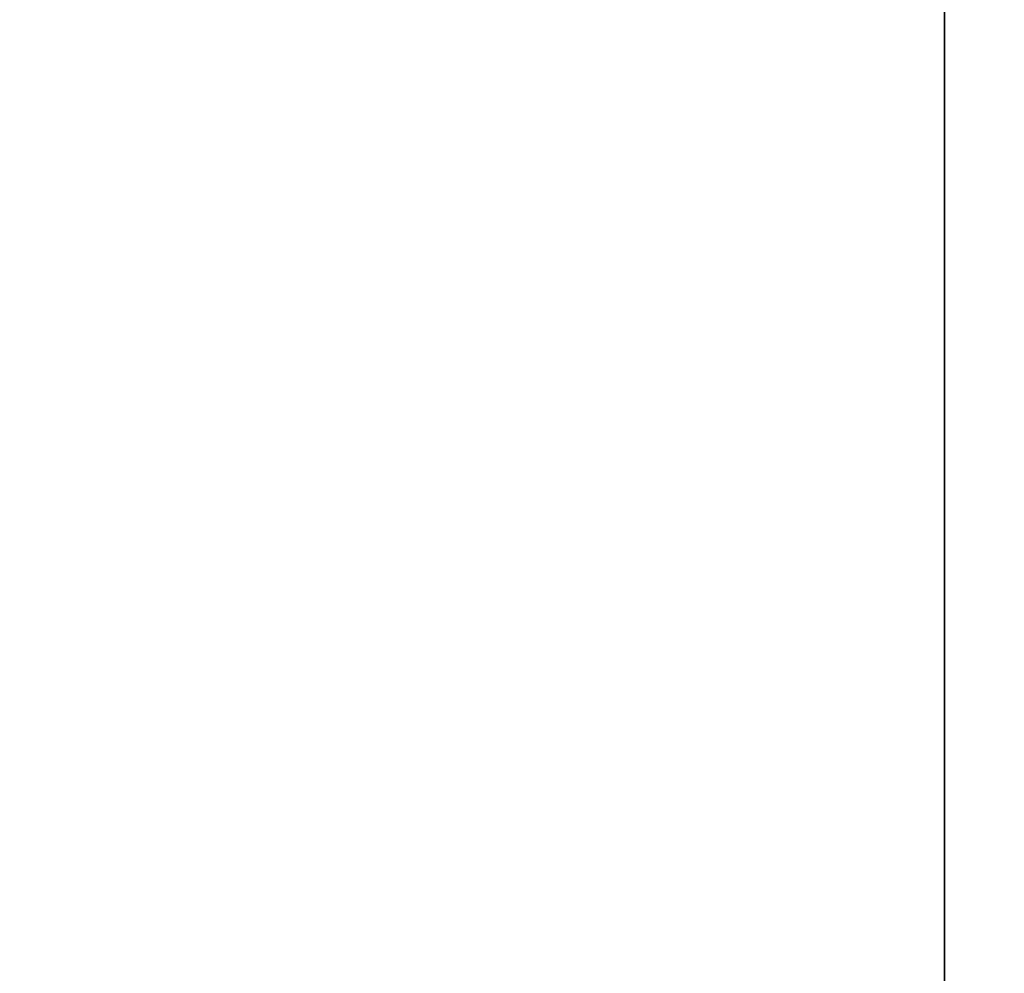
# Model space of a CAD drawing. Extents: x 0 to 80, y 0 to 80.
# Tile 429 of 656: x 9.242259 to 9.24251, y 35.421796 to 35.422039. Entities that reach past the tile are written whole.
import ezdxf

# ---------------------------------------------------------------- set-up
doc = ezdxf.new("R2010")
doc.units = 0
doc.header["$LTSCALE"] = 25.4
doc.layers.get('0').update_dxf_attribs({"color": 13, "linetype": 'CONTINUOUS'})

# ---------------------------------------------------------------- blocks, each defined once
blk = doc.blocks.new('ORBIT-I-KINKIET-20-7806-78')
at = {"color": 7}
blk.add_line((25.63910866, 35.64608002, 302.80932617), (25.63910866, 35.76836014, 302.80932617), dxfattribs=at)
mesh = blk.add_polyface(dxfattribs=at)
corners = [(25.93508911, 35.76836014, 344.92849731), (25.20296288, 35.64608002, 344.54324341), (25.93508911, 35.64608002, 344.92849731)]
mesh.append_faces([[corners[k] for k in face] for face in [(0, 1, 2)]], dxfattribs={"color": 7})
mesh = blk.add_polyface(dxfattribs=at)
corners = [(25.93508911, 35.76836014, 344.92849731), (25.20296288, 35.76836014, 344.54324341), (25.20296288, 35.64608002, 344.54324341)]
mesh.append_faces([[corners[k] for k in face] for face in [(0, 1, 2)]], dxfattribs={"color": 7})
mesh = blk.add_polyface(dxfattribs=at)
corners = [(25.55935287, 35.76836014, 303.60473633), (25.63910866, 35.64608002, 302.80932617), (25.55935287, 35.64608002, 303.60473633)]
mesh.append_faces([[corners[k] for k in face] for face in [(0, 1, 2)]], dxfattribs={"color": 7})
mesh = blk.add_polyface(dxfattribs=at)
corners = [(25.63910866, 35.76836014, 302.80932617), (25.63910866, 35.64608002, 302.80932617), (25.55935287, 35.76836014, 303.60473633)]
mesh.append_faces([[corners[k] for k in face] for face in [(0, 1, 2)]], dxfattribs={"color": 7})

msp = doc.modelspace()

# ---------------------------------------------------------------- block references
at = {"color": 0}
msp.add_blockref('ORBIT-I-KINKIET-20-7806-78', (-16.39661407, -0.34607825, -57.5), dxfattribs=at)

doc.saveas('drawing.dxf')
